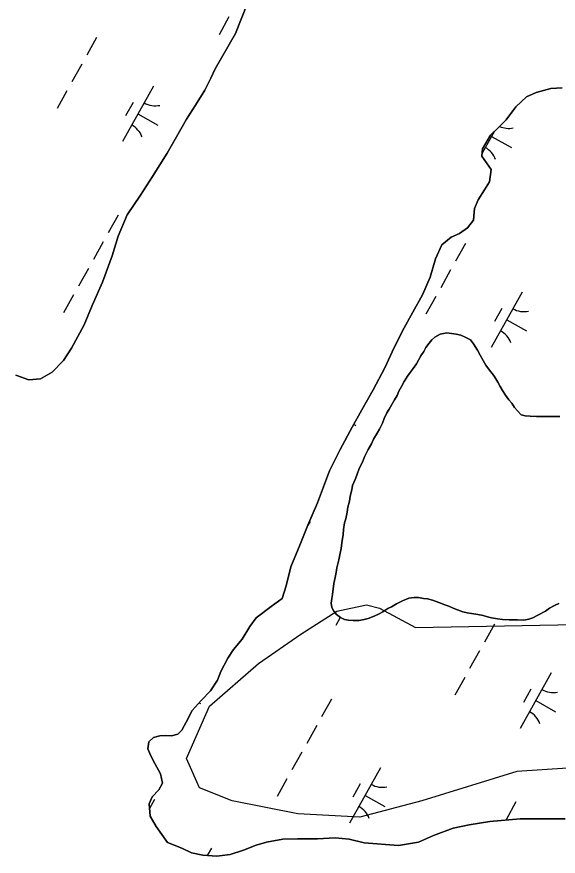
# Model space of a CAD drawing. Extents: x 3923531 to 3943530, y 207391 to 229799.
# Drawn here: x 3936304 to 3936730, y 216098 to 216759 of the extents above; entities that cross this region are included whole.
import ezdxf

# ---------------------------------------------------------------- set-up
doc = ezdxf.new("R2010")
doc.units = 0
for name, color, linetype in [('V-SITE-VEGE', 7, 'Continuous'), ('V-TOPO-SHOR', 7, 'Continuous'), ('V-WETL-SWMP', 7, 'Continuous')]:
    doc.layers.add(name, color=color, linetype=linetype)

msp = doc.modelspace()

# ---------------------------------------------------------------- linework, layer by layer
at = {"layer": 'V-SITE-VEGE'}
msp.add_lwpolyline([(3936759.2, 216280.35), (3936826.14, 216264.89), (3936867.34, 216252.01), (3936903.39, 216228.83), (3936926.56, 216192.76), (3936913.69, 216177.3), (3936880.22, 216166.99), (3936839.02, 216159.27), (3936777.22, 216169.57), (3936697.4, 216164.42), (3936622.73, 216141.23), (3936573.81, 216128.35), (3936524.89, 216130.93), (3936473.39, 216141.23), (3936447.64, 216151.54), (3936437.34, 216174.72), (3936455.36, 216215.94), (3936493.99, 216249.44), (3936527.46, 216272.62), (3936555.78, 216290.66), (3936578.96, 216295.81), (3936589.26, 216293.23), (3936617.58, 216277.77), (3936743.75, 216280.35)], close=True, dxfattribs=at)
at = {"layer": 'V-TOPO-SHOR'}
for points in [[(3936485.42, 216770.05), (3936475.81, 216746.02), (3936459.97, 216718.27), (3936456.5, 216710.93), (3936451.82, 216701.41), (3936444.32, 216689.53), (3936437.43, 216678.44), (3936429.51, 216664.57), (3936422, 216651.68), (3936410.64, 216633.26), (3936401.12, 216618.61), (3936390.6, 216603.17), (3936383.45, 216586.3), (3936378.7, 216570.8), (3936371.11, 216549.94), (3936363.14, 216531.68), (3936356.61, 216516.4), (3936346.85, 216497.96), (3936340.37, 216488.26), (3936331.5, 216478.99), (3936322.27, 216473.9), (3936313.1, 216473.19), (3936302.97, 216476.69)], [(3936733.2, 216703.26), (3936724.09, 216702.56), (3936712.58, 216699.52), (3936705.03, 216696.04), (3936696.72, 216688.15)], [(3936696.72, 216688.15), (3936689.05, 216677.89), (3936683.41, 216672.36), (3936676.77, 216665.85), (3936670.48, 216655.15), (3936669.82, 216649.38), (3936677.28, 216638.94), (3936675.79, 216629.18), (3936671.93, 216622.84), (3936666.87, 216614.92), (3936664.21, 216608.17), (3936663.31, 216598.81), (3936658.47, 216592.88), (3936652.24, 216588.36), (3936645.63, 216585.44), (3936638.39, 216579.33), (3936633.29, 216568.42), (3936629.16, 216553.91), (3936623.03, 216540.02), (3936615.52, 216526.34), (3936608.61, 216514.05), (3936600.88, 216498.58), (3936593.53, 216482.51), (3936584.38, 216465.26), (3936575.25, 216449.41), (3936567.73, 216435.73), (3936558.38, 216418.28), (3936549.83, 216401.23), (3936540.4, 216376.21), (3936532.84, 216358.54), (3936526.5, 216342.66), (3936519.34, 216325.79)], [(3936553.23, 216312.58), (3936554.27, 216317.32), (3936555.1, 216321.26), (3936555.73, 216325.02), (3936556.56, 216327.98), (3936557.18, 216331.13), (3936558.43, 216336.46), (3936559.06, 216340.21), (3936559.7, 216344.56), (3936560.56, 216351.08), (3936560.99, 216355.23), (3936561.84, 216360.36), (3936562.66, 216363.52), (3936563.71, 216368.85), (3936564.34, 216372.8), (3936565.58, 216377.54), (3936566.21, 216381.29), (3936567.45, 216386.42), (3936568.08, 216389.77), (3936570.1, 216394.5), (3936571.33, 216397.85), (3936573.36, 216403.17), (3936575.79, 216408.29), (3936577.41, 216412.43), (3936580.24, 216418.14), (3936582.86, 216422.66), (3936584.68, 216426.2), (3936587.5, 216430.92), (3936589.31, 216434.27), (3936591.54, 216438.99), (3936592.96, 216442.53), (3936595.18, 216447.06), (3936596.99, 216450.01), (3936599, 216453.55), (3936601.22, 216457.29), (3936603.24, 216460.83), (3936604.46, 216464.18), (3936606.67, 216467.91), (3936608.69, 216471.65), (3936611.3, 216475.98), (3936613.51, 216478.72), (3936615.92, 216482.06), (3936618.33, 216485.8), (3936619.94, 216488.55), (3936621.96, 216491.89), (3936624.17, 216495.43), (3936625.78, 216498.58), (3936628.39, 216501.91), (3936630.59, 216504.46), (3936632.99, 216506.81), (3936636.97, 216509.14), (3936642.32, 216510.08), (3936646.07, 216509.64), (3936649.63, 216509.01), (3936653.38, 216508.38), (3936656.73, 216506.76), (3936660.86, 216504.54), (3936663.4, 216501.55), (3936666.51, 216496.57), (3936668.65, 216492.4), (3936670.98, 216488.41), (3936672.92, 216484.64), (3936675.84, 216480.65), (3936679.17, 216476.86), (3936680.92, 216473.87), (3936682.47, 216471.28), (3936684.42, 216467.7), (3936686.16, 216464.72), (3936688.5, 216460.93), (3936691.23, 216457.34), (3936693.38, 216454.55), (3936695.72, 216451.36), (3936697.87, 216448.57), (3936700.8, 216445.57), (3936703.96, 216444.75), (3936707.91, 216444.31), (3936712.86, 216444.26), (3936716.22, 216444.23), (3936719.78, 216444.19), (3936724.33, 216444.14), (3936727.89, 216444.11), (3936731.25, 216444.07)], [(3936519.34, 216325.79), (3936515.8, 216310.67), (3936512.7, 216300.74), (3936503.87, 216294.45), (3936492.21, 216285.4), (3936487.16, 216278.67), (3936481.27, 216268.77), (3936474.41, 216260.46), (3936469.95, 216253.73), (3936464.46, 216243.23), (3936461.6, 216236.28), (3936456.33, 216227.96), (3936448.87, 216220.26), (3936441.82, 216212.56), (3936437.14, 216203.24), (3936433.68, 216196.9)], [(3936558.49, 216285.62), (3936555.55, 216288.02), (3936553.21, 216290.82), (3936551.65, 216293.6), (3936551.29, 216296.97), (3936551.73, 216300.73), (3936552.15, 216303.89), (3936553.23, 216312.58)], [(3936730.52, 216296.7), (3936727.54, 216295.54), (3936723.16, 216293.21), (3936719.97, 216290.67), (3936714, 216287.57), (3936710.03, 216285.44), (3936706.85, 216284.48), (3936703.08, 216283.73), (3936697.94, 216283.78), (3936691.42, 216283.85), (3936686.08, 216284.3), (3936682.32, 216284.73), (3936677.58, 216285.57), (3936674.43, 216286.4), (3936670.88, 216287.23), (3936666.73, 216288.06), (3936661.79, 216288.9), (3936658.44, 216289.53), (3936654.88, 216290.16), (3936650.74, 216291.79), (3936647.39, 216293.01), (3936643.85, 216294.63), (3936640.69, 216295.65), (3936635.96, 216297.48), (3936631.04, 216299.51), (3936627.09, 216300.34), (3936623.93, 216300.77), (3936619.98, 216301.4), (3936616.62, 216301.44), (3936612.26, 216300.89), (3936607.29, 216298.96), (3936602.72, 216296.44), (3936598.74, 216294.11), (3936595.76, 216292.75), (3936591.97, 216290.22), (3936588.99, 216288.67), (3936585.01, 216286.73), (3936580.25, 216285), (3936577.27, 216284.24), (3936573.31, 216283.49), (3936568.56, 216283.34), (3936564.8, 216283.58), (3936561.64, 216284.2), (3936558.49, 216285.62)], [(3936433.68, 216196.9), (3936430.46, 216193.74), (3936425.46, 216192.6), (3936420.48, 216192.84), (3936416.29, 216192.49), (3936411.29, 216191.15), (3936407.67, 216187.79), (3936406.82, 216182.22), (3936409.15, 216176.82), (3936412.48, 216170.6), (3936416.78, 216162.58), (3936418.5, 216155.19), (3936415.46, 216150.04), (3936410.21, 216144.51), (3936407.96, 216138.95), (3936408.66, 216129.17), (3936413.36, 216120.95), (3936422.4, 216108.5)], [(3936422.4, 216108.5), (3936427.13, 216106.67), (3936434.22, 216103.63), (3936441.31, 216100.39), (3936450.19, 216098.52), (3936461.27, 216097.61), (3936471.77, 216098.89), (3936482.29, 216102.34), (3936492.22, 216106.19), (3936500.36, 216108.68), (3936513.04, 216110.92), (3936524.72, 216111.2), (3936540.35, 216111.43), (3936554.41, 216112.08), (3936565.48, 216110.97), (3936577.12, 216108.08), (3936604.21, 216106.02), (3936620.06, 216108.63), (3936631.79, 216113.85), (3936647.28, 216119.82), (3936659.77, 216122.26), (3936676.22, 216125.06), (3936699.99, 216126.99), (3936717.79, 216127.01), (3936735.6, 216127.02)]]:
    msp.add_lwpolyline(points, dxfattribs=at)
at = {"layer": 'V-WETL-SWMP'}
for p, q in [((3936475.81, 216746.02), (3936485.42, 216770.04)), ((3936470.76, 216759.03), (3936462.96, 216745.07)), ((3936366.55, 216742.85), (3936358.75, 216728.88)), ((3936459.97, 216718.28), (3936475.81, 216746.02)), ((3936354.85, 216721.9), (3936347.04, 216707.93)), ((3936456.5, 216710.94), (3936459.97, 216718.28)), ((3936451.82, 216701.42), (3936456.5, 216710.94)), ((3936343.14, 216700.95), (3936335.34, 216686.98)), ((3936411.23, 216704.48), (3936386.84, 216660.83)), ((3936444.32, 216689.53), (3936451.82, 216701.42)), ((3936712.58, 216699.52), (3936724.09, 216702.56)), ((3936724.09, 216702.56), (3936733.2, 216703.26)), ((3936696.72, 216688.15), (3936705.03, 216696.04)), ((3936705.03, 216696.04), (3936712.58, 216699.52)), ((3936395.23, 216691.66), (3936389.37, 216681.18)), ((3936437.43, 216678.44), (3936444.32, 216689.53)), ((3936689.05, 216677.89), (3936696.72, 216688.15)), ((3936399.04, 216682.66), (3936414.75, 216673.88)), ((3936429.51, 216664.57), (3936437.43, 216678.44)), ((3936683.41, 216672.36), (3936689.05, 216677.89)), ((3936679.52, 216668.55), (3936670.08, 216651.65)), ((3936676.77, 216665.85), (3936683.41, 216672.36)), ((3936422, 216651.68), (3936429.51, 216664.57)), ((3936670.48, 216655.15), (3936676.77, 216665.85)), ((3936677.45, 216664.85), (3936693.16, 216656.07)), ((3936669.82, 216649.38), (3936670.48, 216655.15)), ((3936410.65, 216633.26), (3936422, 216651.68)), ((3936677.28, 216638.93), (3936669.82, 216649.38)), ((3936675.79, 216629.18), (3936677.28, 216638.93)), ((3936401.12, 216618.61), (3936410.65, 216633.26)), ((3936671.93, 216622.84), (3936675.79, 216629.18)), ((3936666.87, 216614.92), (3936671.93, 216622.84)), ((3936390.6, 216603.17), (3936401.12, 216618.61)), ((3936664.21, 216608.17), (3936666.87, 216614.92)), ((3936383.49, 216602.81), (3936375.68, 216588.84)), ((3936383.45, 216586.3), (3936390.6, 216603.17)), ((3936663.31, 216598.81), (3936664.21, 216608.17)), ((3936658.47, 216592.88), (3936663.31, 216598.81)), ((3936652.24, 216588.36), (3936658.47, 216592.88)), ((3936371.78, 216581.85), (3936363.98, 216567.88)), ((3936378.7, 216570.8), (3936383.45, 216586.3)), ((3936638.39, 216579.33), (3936645.63, 216585.44)), ((3936645.63, 216585.44), (3936652.24, 216588.36)), ((3936633.29, 216568.42), (3936638.39, 216579.33)), ((3936656.98, 216580.6), (3936649.17, 216566.63)), ((3936371.11, 216549.94), (3936378.7, 216570.8)), ((3936629.16, 216553.91), (3936633.29, 216568.42)), ((3936360.08, 216560.9), (3936352.27, 216546.93)), ((3936645.27, 216559.65), (3936637.47, 216545.68)), ((3936363.14, 216531.68), (3936371.11, 216549.94)), ((3936623.03, 216540.02), (3936629.16, 216553.91)), ((3936701.66, 216542.24), (3936677.27, 216498.59)), ((3936348.37, 216539.95), (3936340.57, 216525.98)), ((3936615.52, 216526.34), (3936623.03, 216540.02)), ((3936633.57, 216538.7), (3936625.76, 216524.73)), ((3936356.61, 216516.4), (3936363.14, 216531.68)), ((3936685.65, 216529.41), (3936679.8, 216518.94)), ((3936608.61, 216514.05), (3936615.52, 216526.34)), ((3936346.85, 216497.96), (3936356.61, 216516.4)), ((3936689.46, 216520.41), (3936705.18, 216511.63)), ((3936600.87, 216498.58), (3936608.61, 216514.05)), ((3936636.97, 216509.14), (3936632.99, 216506.81)), ((3936642.32, 216510.08), (3936636.97, 216509.14)), ((3936646.08, 216509.64), (3936642.32, 216510.08)), ((3936649.63, 216509.01), (3936646.08, 216509.64)), ((3936653.38, 216508.38), (3936649.63, 216509.01)), ((3936630.59, 216504.46), (3936628.39, 216501.91)), ((3936632.99, 216506.81), (3936630.59, 216504.46)), ((3936656.73, 216506.76), (3936653.38, 216508.38)), ((3936660.86, 216504.54), (3936656.73, 216506.76)), ((3936663.4, 216501.55), (3936660.86, 216504.54)), ((3936340.37, 216488.26), (3936346.85, 216497.96)), ((3936593.53, 216482.51), (3936600.87, 216498.58)), ((3936625.78, 216498.58), (3936624.17, 216495.43)), ((3936628.39, 216501.91), (3936625.78, 216498.58)), ((3936666.51, 216496.57), (3936663.4, 216501.55)), ((3936668.65, 216492.4), (3936666.51, 216496.57)), ((3936621.95, 216491.89), (3936619.94, 216488.55)), ((3936624.17, 216495.43), (3936621.95, 216491.89)), ((3936670.98, 216488.41), (3936668.65, 216492.4)), ((3936331.5, 216478.98), (3936340.37, 216488.26)), ((3936618.33, 216485.79), (3936615.92, 216482.06)), ((3936619.94, 216488.55), (3936618.33, 216485.79)), ((3936672.92, 216484.64), (3936670.98, 216488.41)), ((3936675.84, 216480.65), (3936672.92, 216484.64)), ((3936302.97, 216476.69), (3936313.1, 216473.19)), ((3936322.27, 216473.9), (3936331.5, 216478.98)), ((3936584.38, 216465.26), (3936593.53, 216482.51)), ((3936611.3, 216475.98), (3936608.69, 216471.65)), ((3936613.51, 216478.72), (3936611.3, 216475.98)), ((3936615.92, 216482.06), (3936613.51, 216478.72)), ((3936679.17, 216476.86), (3936675.84, 216480.65)), ((3936680.92, 216473.87), (3936679.17, 216476.86)), ((3936313.1, 216473.19), (3936322.27, 216473.9)), ((3936608.69, 216471.65), (3936606.67, 216467.91)), ((3936682.47, 216471.28), (3936680.92, 216473.87)), ((3936684.42, 216467.7), (3936682.47, 216471.28)), ((3936575.25, 216449.41), (3936584.38, 216465.26)), ((3936604.46, 216464.18), (3936603.23, 216460.83)), ((3936606.67, 216467.91), (3936604.46, 216464.18)), ((3936686.16, 216464.72), (3936684.42, 216467.7)), ((3936688.5, 216460.93), (3936686.16, 216464.72)), ((3936601.22, 216457.29), (3936599, 216453.55)), ((3936603.23, 216460.83), (3936601.22, 216457.29)), ((3936691.23, 216457.34), (3936688.5, 216460.93)), ((3936693.38, 216454.55), (3936691.23, 216457.34)), ((3936596.99, 216450.01), (3936595.18, 216447.06)), ((3936599, 216453.55), (3936596.99, 216450.01)), ((3936695.72, 216451.36), (3936693.38, 216454.55)), ((3936697.87, 216448.57), (3936695.72, 216451.36)), ((3936567.73, 216435.73), (3936575.25, 216449.41)), ((3936595.18, 216447.06), (3936592.96, 216442.53)), ((3936700.8, 216445.57), (3936697.87, 216448.57)), ((3936703.96, 216444.75), (3936700.8, 216445.57)), ((3936707.91, 216444.31), (3936703.96, 216444.75)), ((3936712.86, 216444.26), (3936707.91, 216444.31)), ((3936716.22, 216444.23), (3936712.86, 216444.26)), ((3936719.78, 216444.19), (3936716.22, 216444.23)), ((3936724.33, 216444.14), (3936719.78, 216444.19)), ((3936727.89, 216444.11), (3936724.33, 216444.14)), ((3936731.25, 216444.07), (3936727.89, 216444.11)), ((3936568.97, 216437.99), (3936570.77, 216436.98)), ((3936591.54, 216438.99), (3936589.31, 216434.26)), ((3936592.96, 216442.53), (3936591.54, 216438.99)), ((3936558.38, 216418.28), (3936567.73, 216435.73)), ((3936587.5, 216430.92), (3936584.68, 216426.2)), ((3936589.31, 216434.26), (3936587.5, 216430.92)), ((3936584.68, 216426.2), (3936582.86, 216422.66)), ((3936549.83, 216401.23), (3936558.38, 216418.28)), ((3936580.24, 216418.14), (3936577.41, 216412.43)), ((3936582.86, 216422.66), (3936580.24, 216418.14)), ((3936577.41, 216412.43), (3936575.79, 216408.29)), ((3936573.36, 216403.17), (3936571.33, 216397.85)), ((3936575.79, 216408.29), (3936573.36, 216403.17)), ((3936540.4, 216376.21), (3936549.83, 216401.23)), ((3936571.33, 216397.85), (3936570.1, 216394.5)), ((3936570.1, 216394.5), (3936568.08, 216389.77)), ((3936567.45, 216386.42), (3936566.21, 216381.29)), ((3936568.08, 216389.77), (3936567.45, 216386.42)), ((3936565.58, 216377.54), (3936564.34, 216372.8)), ((3936566.21, 216381.29), (3936565.58, 216377.54)), ((3936532.84, 216358.54), (3936540.4, 216376.21)), ((3936564.34, 216372.8), (3936563.71, 216368.85)), ((3936562.66, 216363.52), (3936561.84, 216360.36)), ((3936563.71, 216368.85), (3936562.66, 216363.52)), ((3936526.5, 216342.66), (3936532.84, 216358.54)), ((3936534.59, 216361.52), (3936532.63, 216358.02)), ((3936561.84, 216360.36), (3936560.99, 216355.23)), ((3936560.56, 216351.08), (3936559.7, 216344.56)), ((3936560.99, 216355.23), (3936560.56, 216351.08)), ((3936559.7, 216344.56), (3936559.06, 216340.21)), ((3936519.34, 216325.79), (3936526.5, 216342.66)), ((3936559.06, 216340.21), (3936558.43, 216336.46)), ((3936557.18, 216331.13), (3936556.56, 216327.98)), ((3936558.43, 216336.46), (3936557.18, 216331.13)), ((3936515.8, 216310.67), (3936519.34, 216325.79)), ((3936555.73, 216325.02), (3936555.1, 216321.26)), ((3936556.56, 216327.98), (3936555.73, 216325.02)), ((3936554.27, 216317.32), (3936553.23, 216312.58)), ((3936555.1, 216321.26), (3936554.27, 216317.32)), ((3936512.71, 216300.74), (3936515.8, 216310.67)), ((3936553.23, 216312.58), (3936552.15, 216303.89)), ((3936503.87, 216294.45), (3936512.71, 216300.74)), ((3936551.73, 216300.72), (3936551.29, 216296.97)), ((3936552.15, 216303.89), (3936551.73, 216300.72)), ((3936602.72, 216296.44), (3936607.3, 216298.96)), ((3936607.3, 216298.96), (3936612.26, 216300.89)), ((3936612.26, 216300.89), (3936616.62, 216301.44)), ((3936616.62, 216301.44), (3936619.98, 216301.4)), ((3936619.98, 216301.4), (3936623.93, 216300.77)), ((3936623.93, 216300.77), (3936627.09, 216300.34)), ((3936627.09, 216300.34), (3936631.04, 216299.51)), ((3936631.04, 216299.51), (3936635.96, 216297.48)), ((3936635.96, 216297.48), (3936640.69, 216295.65)), ((3936492.21, 216285.4), (3936503.87, 216294.45)), ((3936551.29, 216296.97), (3936551.65, 216293.6)), ((3936551.65, 216293.6), (3936553.21, 216290.82)), ((3936553.21, 216290.82), (3936555.55, 216288.02)), ((3936591.97, 216290.22), (3936595.76, 216292.75)), ((3936595.76, 216292.75), (3936598.74, 216294.1)), ((3936598.74, 216294.1), (3936602.72, 216296.44)), ((3936640.69, 216295.65), (3936643.85, 216294.63)), ((3936643.85, 216294.63), (3936647.39, 216293.01)), ((3936647.39, 216293.01), (3936650.74, 216291.79)), ((3936650.74, 216291.79), (3936654.88, 216290.16)), ((3936719.97, 216290.67), (3936723.16, 216293.21)), ((3936723.16, 216293.21), (3936727.54, 216295.54)), ((3936727.54, 216295.54), (3936730.52, 216296.7)), ((3936487.16, 216278.68), (3936492.21, 216285.4)), ((3936558.36, 216285.73), (3936554.88, 216279.5)), ((3936555.55, 216288.02), (3936558.49, 216285.62)), ((3936558.49, 216285.62), (3936561.64, 216284.2)), ((3936561.64, 216284.2), (3936564.8, 216283.58)), ((3936573.31, 216283.49), (3936577.27, 216284.24)), ((3936577.27, 216284.24), (3936580.25, 216285)), ((3936580.25, 216285), (3936585.01, 216286.73)), ((3936585.01, 216286.73), (3936588.99, 216288.67)), ((3936588.99, 216288.67), (3936591.97, 216290.22)), ((3936654.88, 216290.16), (3936658.44, 216289.53)), ((3936658.44, 216289.53), (3936661.79, 216288.9)), ((3936661.79, 216288.9), (3936666.73, 216288.06)), ((3936666.73, 216288.06), (3936670.88, 216287.23)), ((3936670.88, 216287.23), (3936674.43, 216286.4)), ((3936674.43, 216286.4), (3936677.58, 216285.57)), ((3936677.58, 216285.57), (3936682.32, 216284.73)), ((3936682.32, 216284.73), (3936686.08, 216284.3)), ((3936686.08, 216284.3), (3936691.41, 216283.85)), ((3936703.08, 216283.73), (3936706.85, 216284.48)), ((3936706.85, 216284.48), (3936710.03, 216285.44)), ((3936710.03, 216285.44), (3936714, 216287.57)), ((3936714, 216287.57), (3936719.97, 216290.67)), ((3936481.27, 216268.77), (3936487.16, 216278.68)), ((3936564.8, 216283.58), (3936568.56, 216283.34)), ((3936568.56, 216283.34), (3936573.31, 216283.49)), ((3936679.8, 216280.39), (3936672, 216266.42)), ((3936691.41, 216283.85), (3936697.94, 216283.78)), ((3936697.94, 216283.78), (3936703.08, 216283.73)), ((3936474.41, 216260.47), (3936481.27, 216268.77)), ((3936469.96, 216253.73), (3936474.41, 216260.47)), ((3936668.09, 216259.44), (3936660.29, 216245.47)), ((3936464.46, 216243.23), (3936469.96, 216253.73)), ((3936461.6, 216236.28), (3936464.46, 216243.23)), ((3936656.39, 216238.49), (3936648.59, 216224.52)), ((3936724.48, 216242.03), (3936700.09, 216198.38)), ((3936456.33, 216227.96), (3936461.6, 216236.28)), ((3936448.88, 216220.26), (3936456.33, 216227.96)), ((3936708.47, 216229.2), (3936702.62, 216218.73)), ((3936441.82, 216212.56), (3936448.88, 216220.26)), ((3936447.28, 216218.52), (3936448.38, 216217.9)), ((3936551.52, 216221.47), (3936543.72, 216207.5)), ((3936712.28, 216220.2), (3936728, 216211.42)), ((3936437.14, 216203.24), (3936441.82, 216212.56)), ((3936433.68, 216196.9), (3936437.14, 216203.24)), ((3936539.82, 216200.52), (3936532.01, 216186.55)), ((3936411.29, 216191.15), (3936416.29, 216192.49)), ((3936416.29, 216192.49), (3936420.48, 216192.85)), ((3936420.48, 216192.85), (3936425.46, 216192.59)), ((3936425.46, 216192.59), (3936430.46, 216193.74)), ((3936430.46, 216193.74), (3936433.68, 216196.9)), ((3936406.82, 216182.22), (3936407.67, 216187.79)), ((3936407.67, 216187.79), (3936411.29, 216191.15)), ((3936409.15, 216176.82), (3936406.82, 216182.22)), ((3936528.11, 216179.57), (3936520.31, 216165.6)), ((3936412.48, 216170.6), (3936409.15, 216176.82)), ((3936416.78, 216162.58), (3936412.48, 216170.6)), ((3936590.07, 216167.38), (3936565.69, 216123.73)), ((3936418.5, 216155.19), (3936416.78, 216162.58)), ((3936516.41, 216158.62), (3936508.6, 216144.65)), ((3936415.45, 216150.04), (3936418.5, 216155.19)), ((3936574.07, 216154.56), (3936568.22, 216144.08)), ((3936410.21, 216144.51), (3936415.45, 216150.04)), ((3936577.88, 216145.55), (3936593.59, 216136.78)), ((3936407.96, 216138.95), (3936410.21, 216144.51)), ((3936408.66, 216129.17), (3936407.96, 216138.95)), ((3936412.19, 216142.43), (3936408.22, 216135.32)), ((3936696.74, 216140.35), (3936688.93, 216126.38)), ((3936413.36, 216120.95), (3936408.66, 216129.17)), ((3936699.99, 216126.99), (3936676.22, 216125.06)), ((3936717.79, 216127.01), (3936699.99, 216126.99)), ((3936735.6, 216127.02), (3936717.79, 216127.01)), ((3936422.4, 216108.5), (3936413.36, 216120.95)), ((3936647.28, 216119.82), (3936631.79, 216113.85)), ((3936659.77, 216122.27), (3936647.28, 216119.82)), ((3936676.22, 216125.06), (3936659.77, 216122.27)), ((3936554.41, 216112.08), (3936540.35, 216111.43)), ((3936565.48, 216110.97), (3936554.41, 216112.08)), ((3936631.79, 216113.85), (3936620.06, 216108.63)), ((3936427.13, 216106.67), (3936422.4, 216108.5)), ((3936434.22, 216103.63), (3936427.13, 216106.67)), ((3936492.22, 216106.19), (3936482.29, 216102.34)), ((3936500.36, 216108.68), (3936492.22, 216106.19)), ((3936513.04, 216110.92), (3936500.36, 216108.68)), ((3936524.72, 216111.2), (3936513.04, 216110.92)), ((3936540.35, 216111.43), (3936524.72, 216111.2)), ((3936577.12, 216108.08), (3936565.48, 216110.97)), ((3936604.2, 216106.02), (3936577.12, 216108.08)), ((3936620.06, 216108.63), (3936604.2, 216106.02)), ((3936441.31, 216100.39), (3936434.22, 216103.63)), ((3936450.19, 216098.52), (3936441.31, 216100.39)), ((3936456.87, 216104.07), (3936453.61, 216098.24)), ((3936471.77, 216098.89), (3936461.27, 216097.61)), ((3936482.29, 216102.34), (3936471.77, 216098.89)), ((3936461.27, 216097.61), (3936450.19, 216098.52))]:
    msp.add_line(p, q, dxfattribs=at)
for centre, start, end in [((3936412.71, 216706.66), 240.03808, 281.58174), ((3936385.77, 216658.43), 20.03808, 61.58174), ((3936691.13, 216688.85), 245.61581, 281.58174), ((3936664.19, 216640.62), 20.03808, 61.58174), ((3936703.14, 216544.41), 240.03808, 281.58174), ((3936676.2, 216496.18), 20.03808, 61.58174), ((3936553.81, 216277.1), 20.03808, 20.93287), ((3936725.96, 216244.2), 240.03808, 281.58174), ((3936699.02, 216195.97), 20.03808, 61.58174), ((3936591.56, 216169.55), 240.03808, 281.58174), ((3936564.61, 216121.33), 20.03808, 61.58174)]:
    msp.add_arc(centre, 17.62, start, end, dxfattribs=at)

doc.saveas('drawing.dxf')
